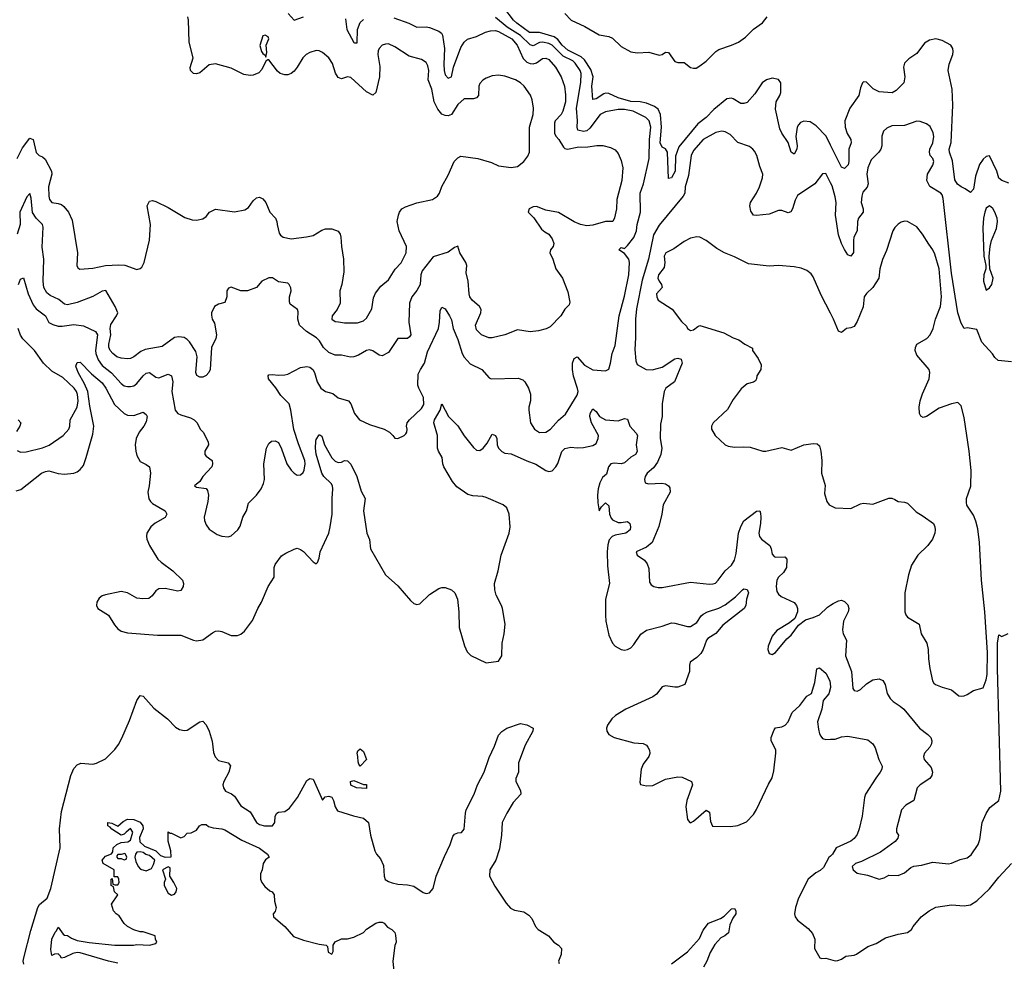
# Model space of a CAD drawing. Header units: inches. Extents: x 1694797 to 1849917, y 907313 to 1017959.
# Tile 559 of 656: x 1804845 to 1811105, y 921488 to 927472. Entities that reach past the tile are written whole.
import ezdxf

# ---------------------------------------------------------------- set-up
doc = ezdxf.new("R2010")
doc.units = ezdxf.units.IN
doc.header["$MEASUREMENT"] = 0
doc.layers.add('B8902', color=7, linetype='Continuous')
doc.layers.add('B8912', color=7, linetype='Continuous')

msp = doc.modelspace()

# ---------------------------------------------------------------- linework, layer by layer
at = {"layer": 'B8902', "color": 5}
for points, elevation in [([(1806552.5, 927512.5), (1806590, 927468.3), (1806650, 927491.1)], 760), ([(1810000, 926674.5), (1809971.5, 926731.5), (1809910, 926798.3), (1809870, 926823.2), (1809830, 926826.6), (1809810, 926819.3), (1809796, 926804), (1809788.3, 926788.3), (1809779.4, 926730), (1809789, 926671), (1809786.5, 926650), (1809770, 926617.6), (1809750, 926629.6), (1809731.2, 926691.2), (1809691.6, 926751.6), (1809678.9, 926778.9), (1809650, 926902.7), (1809655.4, 926950), (1809678.4, 926990), (1809683.9, 927010), (1809683.5, 927070), (1809670, 927091.7), (1809630, 927101.6), (1809592.4, 927090), (1809564.9, 927070), (1809518.2, 927001.8), (1809470, 926945.8), (1809450, 926938.6), (1809430, 926940.2), (1809380.5, 926970), (1809370, 926973.2), (1809341.7, 926970), (1809258.6, 926901.4), (1809210, 926849.9), (1809156.6, 926810), (1809036.1, 926663.9), (1809015.1, 926604.9), (1809012.9, 926510), (1808990, 926468), (1808970, 926463.7), (1808962.7, 926630), (1808950.7, 926650.7), (1808930, 926661.5), (1808917.7, 926690), (1808926.6, 926790), (1808918.4, 926870), (1808904.5, 926904.5), (1808881, 926921), (1808830, 926940.8), (1808790, 926950), (1808730, 926953.1), (1808650, 926976.1), (1808590, 927002.3), (1808570, 927004.7), (1808558.9, 927001.1), (1808510, 926968.4), (1808490, 926965.4), (1808482.7, 927050), (1808491.8, 927110), (1808476.2, 927156.2), (1808436.9, 927216.9), (1808415.6, 927235.6), (1808330, 927278.1), (1808294.7, 927310), (1808266.2, 927346.2), (1808243.2, 927363.2), (1808150, 927389.9), (1808085.7, 927390), (1808005, 927450), (1807984.8, 927470), (1807923.6, 927550)], 720), ([(1808310, 927510.9), (1808352.1, 927470), (1808438, 927430), (1808530, 927376.8), (1808590, 927364.5), (1808614.1, 927354.1), (1808670, 927301.6), (1808730, 927268.8), (1808770, 927262.3), (1808845, 927265), (1808910, 927247.2), (1808930, 927250.4), (1808950, 927264.9), (1808970, 927264), (1809010, 927206.9), (1809030, 927200.7), (1809070, 927199.6), (1809110, 927168.9), (1809130, 927163.2), (1809145.1, 927165.1), (1809170, 927178.4), (1809210.3, 927209.7), (1809270, 927270.1), (1809290, 927283), (1809371.6, 927310), (1809415.4, 927330), (1809458.7, 927361.3), (1809510, 927411.4), (1809567.1, 927452.9), (1809597.6, 927490)], 720), ([(1807223.3, 927483.3), (1807319.7, 927450), (1807370, 927425.3), (1807430, 927427.9), (1807450, 927423.6), (1807510, 927399.2), (1807526.5, 927386.5), (1807533.9, 927373.9), (1807546.5, 927290), (1807540.9, 927190), (1807543.1, 927150), (1807550, 927122.7), (1807570, 927100.4), (1807590, 927109.6), (1807602.5, 927170), (1807650, 927295.8), (1807670, 927328.4), (1807691.2, 927348.8), (1807750, 927366), (1807806.5, 927393.5), (1807838.1, 927401.9), (1807870, 927402.8), (1807890, 927398), (1807973.8, 927350), (1808008.2, 927310), (1808045.5, 927225.5), (1808070, 927201.7), (1808090, 927192.9), (1808110, 927192.1), (1808130, 927197.6), (1808170, 927225.6), (1808190, 927228.7), (1808210, 927218.2), (1808251.7, 927170), (1808288.1, 927110), (1808308.2, 927050), (1808315.2, 926995.2), (1808315.3, 926950), (1808297.8, 926890), (1808286.9, 926870), (1808249.2, 926830), (1808245.4, 926814.6), (1808245.4, 926750), (1808255, 926730), (1808273, 926710), (1808302.2, 926662.2), (1808310, 926654), (1808328.8, 926648.8), (1808390, 926662.2), (1808456.8, 926663.2), (1808513.4, 926673.4), (1808552.9, 926672.9), (1808600.4, 926660.4), (1808630, 926645.1), (1808650, 926622.7), (1808670, 926577.2), (1808679.2, 926530), (1808672.8, 926450), (1808641.7, 926330), (1808639.6, 926270), (1808627.6, 926212.4), (1808615.3, 926190), (1808570, 926190.4), (1808490, 926166), (1808450, 926162), (1808410, 926171.3), (1808370, 926187), (1808270, 926246.2), (1808190, 926262), (1808130, 926284.2), (1808110, 926282), (1808084.5, 926270), (1808078.4, 926250), (1808113.6, 926213.6), (1808161.9, 926141.9), (1808183.1, 926123.1), (1808210, 926109.5), (1808230, 926079.3), (1808242, 926050), (1808237.2, 926030), (1808219, 926010), (1808216, 925990), (1808235.1, 925950), (1808254, 925890), (1808295.6, 925830), (1808330, 925742), (1808342, 925678), (1808339.5, 925660.5), (1808310, 925633.4), (1808286, 925590), (1808218.6, 925521.4), (1808191.6, 925508.4), (1808144.4, 925495.6), (1808090, 925488.3), (1808010, 925501.3), (1807930, 925469), (1807850, 925450.2), (1807826.8, 925450), (1807781.3, 925470), (1807750, 925500.4), (1807742.4, 925530), (1807777.4, 925610), (1807778.9, 925630), (1807768.8, 925650), (1807722.6, 925690), (1807707.9, 925710), (1807702.4, 925730), (1807696.5, 925810), (1807684.1, 925864.1), (1807687.1, 925910), (1807680.7, 925930), (1807643.6, 925990), (1807630, 926032.2), (1807610, 926023.7), (1807570, 925994), (1807474.5, 925965.5), (1807403.1, 925876.9), (1807395.7, 925850), (1807390.8, 925789.2), (1807370, 925750.2), (1807338.7, 925710), (1807323.9, 925670), (1807318.6, 925550), (1807332.8, 925470), (1807323.5, 925456.5), (1807310, 925447.2), (1807250, 925446), (1807190, 925357.6), (1807150, 925336.5), (1807130, 925340.3), (1807090, 925368.8), (1807070, 925374.3), (1807050, 925368.9), (1806999.6, 925340.4), (1806970, 925329.1), (1806947.5, 925327.5), (1806890, 925340.5), (1806850, 925340.2), (1806810, 925358), (1806776.8, 925390), (1806752.2, 925432.2), (1806732.8, 925450), (1806667.7, 925490), (1806624.6, 925530), (1806612.4, 925570), (1806616.5, 925616.5), (1806610.4, 925630), (1806565.3, 925665.3), (1806559.4, 925679.4), (1806560.2, 925710), (1806570.9, 925750), (1806569.1, 925769.1), (1806559.3, 925790), (1806550, 925797.6), (1806490, 925806.4), (1806452.4, 925832.4), (1806430, 925832.1), (1806385.4, 925810), (1806350, 925770.4), (1806294, 925750), (1806250, 925748.4), (1806190, 925771.7), (1806173.3, 925766.7), (1806162.4, 925750), (1806163, 925710), (1806150, 925674.8), (1806110, 925664), (1806084, 925650), (1806064, 925610), (1806064.7, 925595.3), (1806069.3, 925570), (1806082.9, 925542.9), (1806096.1, 925470), (1806092.9, 925447.1), (1806063.5, 925390), (1806055.1, 925250), (1806047.6, 925230), (1806030, 925210.4), (1806010, 925201.3), (1805990, 925199.5), (1805970.4, 925210.4), (1805964.9, 925230), (1805974, 925330), (1805964.5, 925364.5), (1805925, 925425), (1805910, 925440.4), (1805890, 925452), (1805857, 925457), (1805830, 925451.9), (1805750, 925396.3), (1805643.2, 925376.8), (1805615.8, 925364.2), (1805570, 925329.3), (1805550, 925319.8), (1805530, 925316.3), (1805490, 925320.5), (1805463.6, 925330), (1805436.5, 925350), (1805420.8, 925370), (1805412.1, 925392.1), (1805411, 925410), (1805424.2, 925470), (1805420.1, 925510), (1805425.4, 925534.6), (1805461.2, 925590), (1805468.4, 925610), (1805452.9, 925650), (1805391.7, 925751.7), (1805370, 925746), (1805310, 925713), (1805210, 925674.5), (1805150, 925659.5), (1805130, 925665), (1805093.5, 925693.5), (1805039.6, 925719.6), (1805016.9, 925736.9), (1804999.4, 925770), (1804994.2, 925810), (1804998.3, 925950), (1804987.5, 926027.5), (1804994.7, 926154.7), (1804990, 926170.4), (1804950, 926210.3), (1804926.6, 926246.6), (1804917.7, 926337.7), (1804910, 926367.7), (1804890, 926347), (1804845.7, 926250), (1804848.8, 926170), (1804827.9, 926110)], 760), ([(1804830, 926590.2), (1804862.9, 926657.1), (1804910, 926718.4), (1804930.2, 926710), (1804950, 926628.9), (1804967.8, 926610), (1804990, 926599.7), (1805006, 926586), (1805048.1, 926510), (1805048.9, 926490), (1805028.4, 926410), (1805029.4, 926350), (1805034.3, 926330), (1805049.5, 926309.5), (1805090, 926304.5), (1805110, 926297.3), (1805125.5, 926285.5), (1805154.9, 926250), (1805178.5, 926198.5), (1805213.1, 925990), (1805208.4, 925910), (1805215.2, 925895.2), (1805226.7, 925886.7), (1805310, 925892.2), (1805390.7, 925909.3), (1805474.3, 925914.3), (1805512.7, 925912.7), (1805590, 925885.5), (1805610, 925890.7), (1805620.7, 925899.3), (1805637, 925930), (1805669.6, 926070.4), (1805676.4, 926170), (1805654.7, 926290), (1805670, 926319.1), (1805690, 926323.8), (1805710, 926316.4), (1805790, 926278.4), (1805895.9, 926215.9), (1805941.1, 926201.1), (1805970, 926199.1), (1806010, 926207.3), (1806030, 926220.7), (1806052.3, 926250), (1806090, 926267.2), (1806210, 926252.2), (1806275.5, 926264.5), (1806300.4, 926279.6), (1806330, 926320.7), (1806350, 926339.1), (1806370, 926344), (1806390, 926334.8), (1806410.4, 926310.4), (1806434.9, 926250), (1806470.6, 926210), (1806480.5, 926190), (1806481.3, 926170), (1806495.6, 926115.6), (1806503.4, 926103.4), (1806521, 926090), (1806570, 926078.9), (1806668.4, 926091.6), (1806710, 926101.1), (1806765, 926135), (1806790, 926142.4), (1806830, 926143.6), (1806870, 926127.7), (1806882.4, 926110), (1806886.7, 926090), (1806890.3, 926030), (1806903.1, 925950), (1806905.7, 925870), (1806892.4, 925790), (1806880.3, 925750), (1806882.6, 925670), (1806864.2, 925630), (1806832.2, 925590), (1806828.9, 925570), (1806850, 925554.9), (1806871.2, 925551.2), (1806910, 925546.2), (1806993.4, 925546.6), (1807030, 925558.6), (1807050, 925575.3), (1807084.3, 925635.7), (1807095.3, 925704.7), (1807106.2, 925733.8), (1807140.6, 925779.4), (1807190, 925819.1), (1807233.2, 925886.8), (1807270, 925928), (1807301.5, 925990), (1807304, 926030), (1807257.4, 926130), (1807245.6, 926190), (1807252.4, 926230), (1807260.4, 926250), (1807275.6, 926270), (1807297.3, 926282.7), (1807370, 926308), (1807469.7, 926330.3), (1807501.2, 926350), (1807515.1, 926370), (1807530, 926411.3), (1807570, 926484.7), (1807606.6, 926570), (1807630, 926594), (1807650, 926604.9), (1807758, 926590), (1807845.1, 926565.1), (1807890, 926543.1), (1807970, 926533.4), (1808010, 926540.3), (1808049.6, 926570), (1808075.1, 926604.9), (1808086.3, 926630), (1808085.3, 926790), (1808110.7, 926869.3), (1808110.9, 926910), (1808103.6, 926963.6), (1808093.5, 926993.5), (1808053.3, 927050), (1808030, 927071.1), (1807998, 927090), (1807930, 927114), (1807890, 927120.5), (1807850, 927115.6), (1807810, 927099.6), (1807790, 927087.6), (1807770, 927066.6), (1807764.5, 927050), (1807761.1, 926990), (1807750, 926975.6), (1807730, 926968.3), (1807670, 926969.7), (1807630, 926932.4), (1807590.3, 926870), (1807570, 926861.7), (1807550, 926862.4), (1807530, 926871.8), (1807504.3, 926904.3), (1807481, 926950), (1807465.6, 927030), (1807442.5, 927090), (1807446.6, 927150), (1807439.8, 927179.8), (1807430, 927199.6), (1807399.8, 927219.8), (1807320.7, 927240.7), (1807230, 927300.4), (1807190, 927318), (1807170, 927317.6), (1807150.3, 927309.7), (1807130.6, 927290), (1807124.8, 927275.2), (1807122.8, 927250), (1807134.8, 927174.8), (1807133.3, 927110), (1807110, 927009.4), (1807090, 926992.6), (1807050, 927013.1), (1806950, 927104.7), (1806930, 927109.7), (1806890, 927096.3), (1806870, 927104.2), (1806852.7, 927132.7), (1806833.7, 927193.7), (1806810, 927229.5), (1806770, 927262.9), (1806750, 927273.3), (1806730, 927276.9), (1806690, 927263.6), (1806666, 927250), (1806645.7, 927230), (1806610.2, 927169.8), (1806590, 927146), (1806570, 927129.4), (1806550, 927120.9), (1806530, 927120.9), (1806501.2, 927130), (1806484.9, 927144.9), (1806430, 927218), (1806422, 927218), (1806410, 927208), (1806383.8, 927156.2), (1806365.5, 927134.5), (1806330, 927119.5), (1806310, 927117), (1806270, 927122.9), (1806190, 927164.5), (1806090, 927191.1), (1806050, 927185.7), (1805990, 927134.8), (1805970, 927127.6), (1805950, 927129.7), (1805931.5, 927150), (1805928.1, 927168.1), (1805947.6, 927230), (1805922.4, 927330), (1805918.7, 927470), (1805914.3, 927490)], 780), ([(1804837.7, 925790), (1804850, 925823.8), (1804870, 925832.4), (1804899.8, 925730), (1804930, 925660.3), (1804950, 925635.5), (1805008.8, 925590), (1805030, 925547.6), (1805054.9, 925534.9), (1805090, 925524.8), (1805115.8, 925524.2), (1805190, 925535.5), (1805250, 925525.8), (1805326.3, 925490), (1805338.7, 925470), (1805327.2, 925370), (1805328.7, 925350), (1805343.3, 925310), (1805370, 925274.8), (1805428.6, 925228.6), (1805490, 925159.3), (1805510, 925146.2), (1805530, 925141.3), (1805550, 925140.7), (1805570, 925146.2), (1805590, 925160.3), (1805630, 925209.2), (1805650, 925225), (1805670, 925229.1), (1805710, 925200.7), (1805730, 925195.9), (1805790, 925219.6), (1805809.3, 925209.3), (1805818.3, 925170), (1805812.4, 925110), (1805832.8, 924990), (1805850, 924970.3), (1805870, 924960.3), (1805930, 924942.4), (1805954, 924930), (1805973.4, 924910), (1805993.4, 924870), (1806011.4, 924851.4), (1806042.6, 924790), (1806044.9, 924770), (1806021.6, 924730), (1806022.4, 924710), (1806030, 924699.1), (1806068.5, 924670), (1806071.6, 924650), (1806066.3, 924630), (1806010.4, 924570), (1805990, 924538), (1805956, 924510), (1805970, 924502), (1806030, 924492.4), (1806039.5, 924479.5), (1806045, 924450), (1806041.8, 924410), (1806017.8, 924310), (1806019.6, 924290), (1806030, 924262), (1806050, 924234.9), (1806100, 924200), (1806129.2, 924189.2), (1806170, 924186.5), (1806190, 924192.9), (1806231.6, 924230), (1806247, 924253), (1806263.6, 924310), (1806287, 924350), (1806300.1, 924399.9), (1806350, 924450.3), (1806379.8, 924490), (1806395.3, 924524.7), (1806400.8, 924550), (1806397.6, 924650), (1806415.1, 924750), (1806430, 924778), (1806446, 924794), (1806470, 924796), (1806490, 924786), (1806510, 924744.7), (1806543.6, 924650), (1806570, 924610.4), (1806590, 924590.4), (1806610, 924578), (1806630, 924580.5), (1806646.3, 924593.7), (1806654.3, 924610), (1806660.9, 924650), (1806657.8, 924670), (1806616.6, 924776.6), (1806588, 924868), (1806569.7, 924990), (1806559.1, 925030), (1806505, 925085), (1806473.2, 925133.2), (1806427.2, 925190), (1806424.2, 925210), (1806430, 925214.9), (1806450, 925218.2), (1806490, 925213.2), (1806530, 925214.4), (1806550, 925220.1), (1806630, 925262), (1806670, 925268.6), (1806690, 925263.5), (1806708.5, 925250), (1806719.5, 925230), (1806736.5, 925170), (1806760.3, 925130), (1806790, 925110.3), (1806836.3, 925096.3), (1806869, 925069), (1806935.5, 925050), (1806951.2, 925031.2), (1806972.9, 924970), (1807006, 924930), (1807070, 924899), (1807162.8, 924870), (1807196, 924850), (1807218, 924830), (1807230, 924812), (1807250, 924811), (1807289, 924830), (1807299.1, 924840.9), (1807306, 924850), (1807309.4, 924870), (1807305.1, 924890), (1807309.6, 924910), (1807322.4, 924930), (1807399, 925001), (1807413.5, 925026.5), (1807412.1, 925072.1), (1807382.2, 925130), (1807377.3, 925150), (1807379.4, 925220.6), (1807392.6, 925250), (1807419.3, 925290), (1807437.5, 925362.5), (1807506.8, 925510), (1807514.5, 925550), (1807518.6, 925621.4), (1807530, 925644.7), (1807550, 925634), (1807578.3, 925590), (1807590, 925564), (1807601.2, 925510), (1807630, 925440.4), (1807658.2, 925350), (1807670, 925327.8), (1807710, 925284.2), (1807782.8, 925250), (1807830, 925196), (1807842, 925190), (1808013.8, 925193.8), (1808043.8, 925183.8), (1808056, 925170), (1808080.7, 925130), (1808091.8, 925091.8), (1808092.8, 925050), (1808083.1, 925010), (1808083.1, 924990), (1808092, 924910), (1808117.1, 924870), (1808149.1, 924849.1), (1808190, 924851.7), (1808219.7, 924870), (1808270, 924926.5), (1808314.4, 924965.6), (1808390, 925085.5), (1808394.8, 925110), (1808391.6, 925128.4), (1808366.7, 925206.7), (1808359.1, 925250), (1808360.7, 925290), (1808370, 925319.3), (1808390, 925330.6), (1808436.7, 925276.7), (1808490, 925247.6), (1808570, 925240.3), (1808590, 925250.4), (1808601.8, 925290), (1808611.6, 925350), (1808630, 925401.3), (1808656.1, 925590), (1808690, 925715.3), (1808717.8, 925850), (1808721.5, 925930), (1808718.4, 925950), (1808690, 925986), (1808655.3, 926010), (1808670, 926024.7), (1808690, 926018.8), (1808710, 926037.3), (1808750, 926087.6), (1808767.2, 926130), (1808770.8, 926170), (1808792.1, 926250), (1808789.6, 926370), (1808810.7, 926430), (1808847.9, 926590), (1808850.3, 926710), (1808857.1, 926790), (1808846.4, 926830), (1808825.7, 926850), (1808746.3, 926890), (1808690, 926902.5), (1808650, 926901.1), (1808570, 926887.4), (1808535.9, 926870), (1808470, 926782.2), (1808450, 926765.4), (1808430, 926762.4), (1808394.5, 926770), (1808388.8, 926788.8), (1808392.5, 926830), (1808384.3, 926910), (1808412.5, 927072.5), (1808414.3, 927130), (1808408.5, 927150), (1808377, 927197), (1808361, 927210), (1808299.8, 927239.8), (1808230, 927311.2), (1808210, 927321.8), (1808170, 927330.2), (1808150, 927326.5), (1808110, 927306.7), (1808090, 927312.5), (1808030, 927372.5), (1807945.2, 927425.2), (1807870, 927485.2)], 740), ([(1806917, 927477), (1806924.6, 927410), (1806970, 927326.6), (1806974.2, 927325.8), (1806990, 927326), (1806992.8, 927410), (1807010, 927454.1), (1807030, 927473.2)], 760), ([(1810000, 926436.4), (1809970, 926495.1), (1809950, 926493.2), (1809900.3, 926430), (1809790, 926354), (1809774.9, 926325.1), (1809759.5, 926270), (1809748.4, 926251.6), (1809730, 926244.5), (1809690, 926258.9), (1809670, 926259.1), (1809610, 926235.6), (1809530, 926226.9), (1809510, 926229.6), (1809494.5, 926254.5), (1809487.8, 926290), (1809490.8, 926310), (1809530.4, 926369.6), (1809548.8, 926410), (1809567.6, 926467.6), (1809569.6, 926489.6), (1809550, 926539), (1809532.6, 926610), (1809517, 926637), (1809507.3, 926650), (1809485.5, 926665.5), (1809410, 926692.4), (1809362.4, 926742.4), (1809330, 926760.5), (1809310, 926763.5), (1809270, 926755.3), (1809191.5, 926710), (1809130, 926640.8), (1809115, 926610), (1809097.5, 926482.5), (1809075.3, 926410), (1809073.5, 926370), (1809064.1, 926350), (1808910, 926166.2), (1808875.5, 926104.5), (1808844, 925950), (1808803.6, 925816.4), (1808765.8, 925634.2), (1808759.6, 925570), (1808760.7, 925450), (1808756.2, 925376.2), (1808763.4, 925303.4), (1808770, 925282), (1808827.3, 925250), (1808867.1, 925247.1), (1808930, 925263.4), (1809010, 925318), (1809030, 925321.7), (1809050, 925314.9), (1809057.3, 925290), (1809008.8, 925171.2), (1808953.1, 925130), (1808941.5, 925110), (1808929.2, 925030.8), (1808929, 924950), (1808918.6, 924901.4), (1808916.8, 924810), (1808928.1, 924750), (1808921.7, 924710), (1808899.3, 924660.7), (1808874.7, 924625.3), (1808834.6, 924590), (1808822, 924570), (1808817, 924550), (1808822, 924530), (1808842.8, 924522.8), (1808927.1, 924527.1), (1808950, 924523.6), (1808970, 924510.4), (1808977.6, 924497.6), (1808980.3, 924470), (1808935.8, 924390), (1808928.4, 924330), (1808909.1, 924250.9), (1808866, 924150), (1808830, 924121), (1808764.9, 924090), (1808770.5, 924070), (1808816.5, 924036.5), (1808834.7, 924014.7), (1808844.9, 923984.9), (1808850, 923898), (1808860.6, 923880.6), (1808876, 923870), (1808903.8, 923863.8), (1808930, 923864.4), (1809110, 923898), (1809230, 923884.6), (1809253.5, 923886.5), (1809268, 923892), (1809286.6, 923910), (1809330.7, 923969.3), (1809370, 924005.7), (1809390, 924037.1), (1809401.1, 924078.9), (1809414.4, 924210), (1809430, 924252), (1809450, 924287.2), (1809530, 924348.4), (1809550, 924350.5), (1809555.8, 924335.8), (1809557.3, 924310), (1809555.9, 924270), (1809544.3, 924210), (1809548.3, 924188.3), (1809561.3, 924170), (1809613.8, 924130), (1809623.2, 924110), (1809630, 924074.8), (1809641.8, 924061.8), (1809650, 924057), (1809710, 924058.4), (1809723.1, 924043.1), (1809719.3, 923990), (1809700.6, 923959.4), (1809669.2, 923930), (1809659.1, 923910), (1809654.9, 923870), (1809658.9, 923838.9), (1809670, 923820.5), (1809686.8, 923806.8), (1809769.1, 923769.1), (1809783.7, 923750), (1809790.4, 923729.6), (1809790.4, 923709.6), (1809773.8, 923666.2), (1809739.9, 923640.1), (1809658.8, 923590), (1809630, 923555.3), (1809604, 923490), (1809600.7, 923470), (1809610, 923444.7), (1809630, 923437.3), (1809650, 923450.6), (1809723.3, 923536.7), (1809750, 923561), (1809795.8, 923624.2), (1809841.5, 923658.5), (1809890, 923672.2), (1809929.4, 923690), (1809982, 923738), (1810000, 923750.9)], 740), ([(1810000, 925606.6), (1809941.8, 925721.8), (1809890, 925839), (1809876.6, 925856.6), (1809850, 925878), (1809813, 925893), (1809770, 925901.6), (1809670, 925909.6), (1809610, 925906), (1809479.7, 925919.7), (1809390, 925964.5), (1809325.2, 925990), (1809277.7, 926017.7), (1809209.6, 926069.6), (1809170, 926089.3), (1809150, 926092.7), (1809110, 926083.7), (1809070, 926062.9), (1809004.4, 926015.6), (1808954, 925990), (1808942.6, 925970), (1808947.1, 925930), (1808942.2, 925897.8), (1808907.2, 925850), (1808903.1, 925830), (1808910.4, 925810), (1808924.9, 925790), (1808930.7, 925770), (1808893.4, 925730), (1808894.9, 925710), (1808904.9, 925690), (1808992.8, 925632.8), (1809053.3, 925553.3), (1809084.4, 925524.4), (1809090.7, 925510), (1809110, 925497.1), (1809130, 925501.6), (1809156.6, 925523.4), (1809170, 925528), (1809190, 925523.1), (1809322.9, 925482.9), (1809381, 925450), (1809416.9, 925436.9), (1809456, 925410), (1809504.7, 925384.7), (1809504.9, 925370), (1809539.4, 925319.4), (1809558.7, 925278.7), (1809557.6, 925250), (1809532.7, 925210), (1809530.4, 925189.6), (1809522.4, 925177.6), (1809510.4, 925169.6), (1809470, 925158), (1809432.8, 925127.2), (1809382.3, 925057.7), (1809345.1, 924994.9), (1809254.8, 924910), (1809242.8, 924890), (1809242.8, 924870), (1809266, 924830), (1809330, 924771), (1809350, 924762.8), (1809390, 924754.8), (1809450, 924758.8), (1809490, 924754.8), (1809570.7, 924730.7), (1809590, 924730.7), (1809690, 924754), (1809750, 924737.3), (1809830, 924770.6), (1809890, 924778.4), (1809915.8, 924775.8), (1809930, 924764.7), (1809938.7, 924730), (1809944.9, 924670), (1809943.1, 924590), (1809967.1, 924512.9), (1809962, 924462), (1809976, 924410), (1809991.3, 924390), (1810000, 924385.7)], 760), ([(1804830, 924735.3), (1804850, 924724.2), (1804886.5, 924726.5), (1804990, 924752.3), (1805031.4, 924768.6), (1805122.2, 924830), (1805156.8, 924870), (1805164.1, 924890), (1805166.5, 924930), (1805210.9, 925010), (1805216.6, 925050), (1805213.6, 925090), (1805205.8, 925110), (1805190.9, 925130), (1805118.6, 925198.6), (1805050, 925239.5), (1804995.6, 925290), (1804939, 925370), (1804864.4, 925444.4), (1804850, 925467.6), (1804835, 925510)], 740), ([(1804822.9, 924477.1), (1804853.1, 924486.9), (1804983.6, 924590), (1805010, 924602), (1805030, 924604.4), (1805090, 924588.8), (1805130, 924583.7), (1805190, 924590.3), (1805210, 924598), (1805230, 924613.1), (1805250, 924639.5), (1805268.5, 924690), (1805310, 924838.4), (1805315.7, 924890), (1805290, 925016.2), (1805278.8, 925110), (1805258.1, 925158.1), (1805216.5, 925230), (1805201.2, 925270), (1805210, 925294.3), (1805230, 925296), (1805301, 925221), (1805370, 925165.4), (1805393.5, 925130), (1805447.6, 925027.6), (1805509.1, 924970), (1805530, 924958.8), (1805570, 924956), (1805630, 924978.7), (1805650, 924964), (1805656, 924950), (1805650, 924917.2), (1805635.3, 924890), (1805604.4, 924850), (1805584.7, 924810), (1805579, 924770), (1805582.6, 924730), (1805590, 924702.8), (1805610, 924664.9), (1805650, 924645.5), (1805670.4, 924630), (1805677, 924590), (1805668.9, 924510), (1805659.8, 924470), (1805666.6, 924426.6), (1805676.2, 924410), (1805690, 924398), (1805770.2, 924350), (1805780.8, 924330), (1805770.8, 924309.2), (1805706.9, 924273.1), (1805678, 924250), (1805653.7, 924210), (1805650.3, 924190), (1805653.7, 924170), (1805670.3, 924130), (1805724.1, 924044.1), (1805744.4, 924024.4), (1805819.5, 923970), (1805880.5, 923910), (1805886.4, 923890), (1805884.4, 923870), (1805870, 923845.6), (1805850, 923839.7), (1805770, 923856.8), (1805730, 923856.3), (1805710, 923842), (1805688, 923810), (1805665.7, 923794.3), (1805628.1, 923791.9), (1805590, 923797), (1805530, 923829.1), (1805490, 923837.8), (1805390, 923817.8), (1805370, 923811.6), (1805350, 923795.1), (1805335.6, 923770), (1805333.4, 923750), (1805341.3, 923730), (1805408.7, 923688.7), (1805447.3, 923627.3), (1805470, 923600.9), (1805490, 923586.9), (1805530, 923575.5), (1805720.9, 923560.9), (1805870, 923560.4), (1805950, 923528.4), (1805970, 923524.7), (1806010, 923531.3), (1806070, 923575.9), (1806090, 923586.2), (1806110, 923589.4), (1806130, 923584.8), (1806190, 923558), (1806230, 923558.3), (1806251.8, 923568.2), (1806274.3, 923585.7), (1806325.6, 923654.4), (1806358.9, 923730), (1806383, 923770), (1806425.1, 923870), (1806463.1, 923930), (1806462.4, 923990), (1806468.8, 924010), (1806510, 924065.5), (1806537.1, 924082.9), (1806590, 924108), (1806610, 924113), (1806630, 924106), (1806650, 924092.2), (1806710, 924026.8), (1806730, 924014.8), (1806737.6, 924022.4), (1806749.6, 924050.4), (1806754.7, 924090), (1806809.9, 924210), (1806819.4, 924250), (1806832.7, 924330), (1806831.3, 924430), (1806836.3, 924490), (1806833, 924510), (1806824.3, 924524.3), (1806778.1, 924570), (1806765.5, 924590), (1806730, 924711.8), (1806724.7, 924750), (1806727.1, 924792.9), (1806730, 924803.8), (1806750, 924833.4), (1806753.4, 924833.4), (1806765.5, 924825.5), (1806783.9, 924770), (1806830, 924688.4), (1806850, 924666.7), (1806870, 924658), (1806890, 924660.7), (1806910, 924670.6), (1806930, 924668), (1806950, 924647.7), (1806989.4, 924569.4), (1807016.1, 924476.1), (1807042.4, 924430), (1807031.5, 924350), (1807052.3, 924210), (1807069.2, 924169.2), (1807074.7, 924110), (1807170, 923945.3), (1807250, 923873.4), (1807330, 923780.5), (1807350, 923763), (1807370, 923755.5), (1807390, 923759.1), (1807450, 923819.5), (1807510, 923857.6), (1807530, 923864.4), (1807550, 923863.7), (1807590.7, 923850), (1807610.6, 923830), (1807628, 923790), (1807638, 923710), (1807638.5, 923610), (1807673, 923493), (1807690, 923455.5), (1807712.7, 923432.7), (1807810, 923385.5), (1807890, 923396.3), (1807909.7, 923430.3), (1807913, 923510), (1807926.2, 923570), (1807930.6, 923630), (1807914.6, 923730), (1807908.5, 923750), (1807874.5, 923814.5), (1807865.7, 923850), (1807863.9, 923890), (1807887.4, 923970), (1807905.2, 924070), (1807956.6, 924210), (1807962.9, 924250), (1807958.1, 924330), (1807942, 924370), (1807918, 924390), (1807810, 924436.1), (1807790, 924441.6), (1807725.9, 924445.9), (1807694.5, 924454.5), (1807624.1, 924504.1), (1807596.6, 924536.6), (1807542.1, 924630), (1807535.2, 924650), (1807532, 924690), (1807507.2, 924730), (1807502.4, 924750), (1807500.4, 924830), (1807478, 924910), (1807483.4, 924930), (1807518.7, 924990), (1807530, 925031), (1807572.4, 924950), (1807631.7, 924891.7), (1807670, 924827.6), (1807730, 924753), (1807750, 924736.3), (1807770, 924735.5), (1807792, 924750), (1807818, 924782), (1807850, 924837.3), (1807870.4, 924830), (1807877.6, 924810), (1807881.3, 924770), (1807890.3, 924750), (1807910, 924727.2), (1807930, 924716.9), (1807970, 924712.3), (1808068.6, 924668.6), (1808127.6, 924647.6), (1808190, 924606.9), (1808210, 924601.5), (1808230, 924606), (1808254, 924630), (1808267.2, 924652.8), (1808292.2, 924727.8), (1808310, 924746.5), (1808350, 924755.5), (1808390, 924751.7), (1808430, 924754.3), (1808490, 924767.1), (1808510, 924778.3), (1808523.4, 924810), (1808525.4, 924830), (1808480.5, 924910), (1808469.3, 924950), (1808471.1, 924970), (1808490, 924999.3), (1808510, 924981.6), (1808532.4, 924950), (1808570, 924930.1), (1808650, 924922.6), (1808690, 924936.9), (1808710, 924933), (1808724.6, 924890), (1808764.5, 924844.5), (1808772.1, 924830), (1808764.7, 924770), (1808771.3, 924728.7), (1808761.2, 924710), (1808730, 924691.6), (1808690, 924656.1), (1808670, 924650.4), (1808625.4, 924654.6), (1808604.4, 924650), (1808588.2, 924630), (1808575.6, 924584.4), (1808550, 924563.6), (1808532.9, 924530), (1808523.2, 924490), (1808519.6, 924450), (1808521.1, 924401.1), (1808530, 924352), (1808543.2, 924376.8), (1808570, 924402.8), (1808590, 924382), (1808595.8, 924330), (1808604.7, 924304.7), (1808614, 924294), (1808650, 924277.5), (1808670, 924275.9), (1808710, 924283.7), (1808724.9, 924270), (1808729.1, 924250), (1808725.5, 924230), (1808699.5, 924210), (1808630, 924196.1), (1808612.1, 924187.9), (1808593.7, 924166.3), (1808584.2, 924135.8), (1808579.9, 924090), (1808581.6, 924001.6), (1808595.3, 923890), (1808570.6, 923790), (1808568.5, 923688.5), (1808570.8, 923650), (1808590, 923561), (1808614.4, 923510), (1808631.5, 923491.5), (1808669.2, 923469.2), (1808690, 923466), (1808710, 923468.9), (1808730, 923480.3), (1808750, 923502.6), (1808793.6, 923566.4), (1808830, 923593.5), (1808930, 923618.2), (1808990, 923639.2), (1809010, 923637.8), (1809090, 923615), (1809110, 923616), (1809150, 923642), (1809177.1, 923682.9), (1809190, 923695.1), (1809218.9, 923710), (1809290, 923733.3), (1809330, 923754.1), (1809395.4, 923804.6), (1809439.7, 923850), (1809450, 923854.4), (1809470, 923851.7), (1809479.4, 923830), (1809465.3, 923790), (1809461.3, 923750), (1809451.1, 923730), (1809315.2, 923624.8), (1809270, 923571.2), (1809220.5, 923539.5), (1809212.3, 923530), (1809190.2, 923469.8), (1809175.5, 923444.5), (1809150, 923418.3), (1809107.4, 923390), (1809103.1, 923370), (1809104.5, 923330), (1809073, 923247), (1809030, 923230.8), (1809010, 923229.8), (1808950, 923239.5), (1808930, 923231.7), (1808893.4, 923186.6), (1808870.8, 923169.2), (1808698.9, 923090), (1808632.4, 923050), (1808609.2, 923030), (1808582.8, 922990), (1808576.5, 922970), (1808578, 922950), (1808590.5, 922930), (1808624, 922910), (1808750, 922876.6), (1808810, 922871.8), (1808830, 922860.9), (1808839.1, 922850), (1808849.1, 922830), (1808851.2, 922808.8), (1808846, 922790), (1808810, 922740.9), (1808795.8, 922710), (1808786.8, 922626.8), (1808791.3, 922611.3), (1808830, 922602.8), (1808870, 922605.5), (1808950, 922645.3), (1809030, 922660.9), (1809057.6, 922657.6), (1809117.3, 922630), (1809123.7, 922610), (1809086, 922510), (1809080.3, 922470), (1809090.5, 922390.5), (1809104.7, 922370), (1809110, 922368.2), (1809130, 922378.4), (1809210, 922448.2), (1809230, 922436), (1809237.2, 922377.2), (1809250, 922347.7), (1809365.1, 922345.1), (1809410, 922350.3), (1809465.3, 922374.7), (1809510, 922420.3), (1809530, 922452.4), (1809605.1, 922614.9), (1809630, 922654.4), (1809640.3, 922699.7), (1809653.1, 922810), (1809651.9, 922830), (1809644.5, 922850), (1809622.7, 922890), (1809622.5, 922910), (1809641.3, 922958.7), (1809650, 922971.8), (1809690, 922977.3), (1809711.9, 922988.1), (1809730, 923010.3), (1809757.3, 923070), (1809805.6, 923114.4), (1809850, 923172.9), (1809879.3, 923190), (1809900.6, 923259.4), (1809912.3, 923347.7), (1809930, 923352.4), (1809970, 923318.7), (1809996.5, 923270), (1810000, 923232.7)], 720), ([(1804834.9, 924930), (1804852.2, 924910), (1804846, 924890), (1804825.4, 924854.6)], 740), ([(1810000, 923228.9), (1809990, 923187.3), (1809954.4, 923145.6), (1809945.7, 923090), (1809918.1, 923010), (1809923.2, 922963.2), (1809930, 922933.4), (1809938.3, 922918.3), (1809950, 922904.6), (1809970, 922898.3), (1810000, 922899.3)], 720), ([(1804871.7, 921470), (1804867.2, 921490), (1804870.5, 921510), (1804914.9, 921685.1), (1804959.5, 921830), (1804971.5, 921850), (1805019, 921890), (1805042.5, 921950), (1805101.7, 922210), (1805098.3, 922330), (1805110, 922441), (1805170, 922668.8), (1805190, 922712.6), (1805210, 922737.7), (1805232.9, 922747.1), (1805310, 922741.5), (1805333.2, 922746.8), (1805390, 922775.3), (1805450, 922834.5), (1805473.9, 922866.1), (1805494.3, 922905.7), (1805542.4, 923017.6), (1805590, 923146.4), (1805610, 923177), (1805630, 923174), (1805697.1, 923097.1), (1805783.8, 923030), (1805836.1, 922976.1), (1805861.1, 922961.1), (1805890, 922954.7), (1805910, 922958), (1805990, 923010.6), (1806010, 923014.8), (1806030, 922990.6), (1806050, 922950.6), (1806067.7, 922887.7), (1806076.3, 922816.3), (1806087.3, 922787.3), (1806110, 922764.4), (1806171, 922750), (1806185.5, 922730), (1806174.6, 922690), (1806142.3, 922630), (1806137.4, 922610), (1806140.3, 922590), (1806154, 922570), (1806192.2, 922552.2), (1806210, 922538.4), (1806250, 922475.5), (1806310, 922437.3), (1806350.5, 922370), (1806370, 922358), (1806402, 922350), (1806453.2, 922350), (1806467, 922370), (1806469.6, 922410), (1806479.3, 922430), (1806490, 922436.4), (1806530, 922441.3), (1806559.5, 922460.5), (1806611, 922529), (1806670, 922636.3), (1806690, 922650.7), (1806710, 922646.8), (1806770, 922512), (1806787.2, 922532.8), (1806810, 922537.1), (1806830, 922530.4), (1806840.5, 922510), (1806850.4, 922470), (1806865.4, 922445.4), (1806967.3, 922412.7), (1807030, 922398.2), (1807062.4, 922370), (1807074.5, 922290), (1807103.5, 922190), (1807113.8, 922170), (1807139.2, 922139.2), (1807158, 922098), (1807162.3, 922030), (1807168.6, 922008.6), (1807190, 921994.6), (1807213.6, 921986.4), (1807250, 921978.2), (1807310, 921974.8), (1807350, 921964.8), (1807410, 921924.6), (1807430, 921918.4), (1807450, 921923.2), (1807474.7, 921950), (1807493.5, 922030), (1807545, 922155), (1807581.5, 922230), (1807598.9, 922281.1), (1807610, 922295.5), (1807630, 922304.2), (1807653.8, 922306.2), (1807670, 922327.3), (1807679.1, 922430), (1807684.5, 922450), (1807734, 922550), (1807756.2, 922610), (1807797.8, 922690), (1807830, 922783.7), (1807864.1, 922855.9), (1807890, 922925), (1807910, 922948.4), (1807942.7, 922970), (1808030, 922999), (1808070.3, 922990.3), (1808110, 922970.8), (1808108.2, 922950), (1808058.5, 922861.5), (1808017, 922750), (1808015.9, 922690), (1807998.8, 922650), (1807998.8, 922630), (1808030, 922574.2), (1808031.2, 922550), (1807983.3, 922496.7), (1807942, 922430), (1807913.6, 922370), (1807908.3, 922290), (1807896.1, 922203.9), (1807872, 922130), (1807834.6, 922070), (1807832.6, 922030), (1807866.2, 921966.2), (1807938.4, 921858.4), (1807966.4, 921826.4), (1807990, 921813.2), (1808050, 921802.4), (1808081.7, 921781.7), (1808100.9, 921760.9), (1808123.8, 921710), (1808141.6, 921690), (1808207.3, 921650), (1808242, 921610), (1808271.6, 921591.6), (1808290.3, 921570.3), (1808288.7, 921531.3), (1808270.7, 921490), (1808274, 921474)], 680), ([(1805470, 921476.9), (1805408.7, 921490), (1805230, 921541.6), (1805210, 921543.6), (1805182, 921538), (1805130, 921513.2), (1805110, 921508.7), (1805103.1, 921523.1), (1805090, 921535.3), (1805066, 921534), (1805050, 921526), (1805043, 921563), (1805049.8, 921630), (1805070, 921674), (1805078.7, 921681.3), (1805090, 921704.7), (1805121.1, 921661.1), (1805130, 921654.8), (1805150, 921653), (1805174.7, 921634.7), (1805210, 921619.5), (1805286.9, 921606.9), (1805450, 921590.6), (1805569.1, 921590.9), (1805590, 921596), (1805670, 921591.3), (1805710, 921602), (1805718, 921610), (1805708.4, 921628.4), (1805706, 921650), (1805630, 921675.3), (1805610, 921675.3), (1805570, 921688.7), (1805529.4, 921709.4), (1805510, 921728.7), (1805476.5, 921776.5), (1805458, 921790), (1805442, 921810), (1805428.9, 921851.1), (1805468, 921910), (1805448, 921930), (1805442, 921962), (1805426, 921970), (1805426, 922010), (1805434, 922014), (1805438, 921978), (1805450, 921974), (1805470, 921974), (1805478, 921990), (1805475.3, 922010), (1805470, 922026), (1805446, 922026), (1805446, 922070), (1805375.3, 922110), (1805370, 922132), (1805390, 922156), (1805428.7, 922171.3), (1805436.4, 922183.6), (1805439, 922210), (1805462, 922230), (1805490, 922242.8), (1805532.7, 922247.3), (1805550, 922258), (1805563.7, 922310), (1805550, 922332.3), (1805521, 922310), (1805510, 922295.3), (1805490, 922289), (1805430, 922327.3), (1805420.9, 922340.9), (1805406, 922350), (1805406, 922370), (1805430, 922366), (1805470, 922346.8), (1805503.8, 922376.2), (1805530, 922392), (1805570.3, 922390.3), (1805612, 922372), (1805627.7, 922350), (1805630.8, 922330), (1805605.8, 922274.2), (1805608.5, 922248.5), (1805639.3, 922219.3), (1805710.4, 922190.4), (1805740.5, 922160.5), (1805770, 922150.8), (1805807.3, 922152.7), (1805806, 922190), (1805788.9, 922251.1), (1805788, 922312), (1805802, 922302), (1805810, 922302), (1805870, 922274), (1805890, 922282), (1805910, 922302), (1805934.6, 922305.4), (1805970, 922322), (1805988, 922350), (1806003.1, 922356.9), (1806030, 922358), (1806046, 922346), (1806076, 922336), (1806129.5, 922330.5), (1806150, 922323), (1806257.4, 922257.4), (1806370, 922207.3), (1806421, 922170), (1806430.5, 922150), (1806407.9, 922132.1), (1806394, 922110), (1806386.8, 922070), (1806375.5, 922044.5), (1806375.5, 922010), (1806384, 921990), (1806404.1, 921964.1), (1806435.9, 921935.9), (1806450.8, 921930), (1806462.8, 921910), (1806464.9, 921870), (1806475.8, 921830), (1806470, 921804), (1806456, 921790), (1806458.8, 921770), (1806530, 921710.3), (1806586.5, 921646.5), (1806650, 921622.8), (1806750, 921596.4), (1806794, 921590), (1806802, 921582), (1806806.8, 921546.8), (1806830, 921534), (1806838, 921550), (1806838, 921590), (1806850, 921612), (1806890, 921632), (1806930, 921632), (1806970, 921642), (1807030, 921672), (1807050, 921692), (1807109.3, 921730.7), (1807130, 921738), (1807150, 921736), (1807162, 921730), (1807184.5, 921704.5), (1807212, 921690), (1807230, 921672), (1807235.3, 921655.3), (1807238, 921610), (1807231.1, 921588.9), (1807218, 921490), (1807223.6, 921423.6)], 660), ([(1810000, 922157.5), (1809990, 922147.4), (1809956.5, 922083.5), (1809934.8, 922065.2), (1809906.7, 922050), (1809858.6, 922010), (1809796.9, 921890), (1809776.9, 921830), (1809770.3, 921790), (1809774.9, 921770), (1809790.6, 921750), (1809857.3, 921697.3), (1809885.3, 921665.3), (1809900.5, 921630), (1809898, 921570), (1809931.3, 921511.3), (1809946, 921506), (1809970, 921507.3), (1810000, 921499)], 720), ([(1808990, 921472.2), (1809091.2, 921548.8), (1809167.4, 921632.6), (1809190, 921686), (1809224, 921730), (1809300.6, 921759.4), (1809324.9, 921775.1), (1809370, 921822.8), (1809390, 921824.7), (1809398.8, 921810), (1809397.3, 921790), (1809378.3, 921761.7), (1809359.6, 921720.4), (1809351.2, 921670), (1809328.4, 921650), (1809302.7, 921637.3), (1809264.7, 921595.3), (1809235, 921545), (1809213.5, 921490), (1809191.6, 921450)], 680)]:
    msp.add_lwpolyline(points, dxfattribs=dict(at, elevation=elevation))
for points, elevation in [([(1806406.4, 927373.6), (1806391.3, 927368.7), (1806371.3, 927308.7), (1806382.8, 927270), (1806390, 927258), (1806406.4, 927246.4), (1806410, 927234), (1806417.2, 927262.8), (1806412.7, 927310), (1806429, 927350), (1806424, 927364)], 780), ([(1807010, 922728), (1807000.4, 922740.4), (1806996.4, 922756.4), (1806995.3, 922790), (1806989.6, 922810.4), (1806994.6, 922825.4), (1807010, 922838), (1807030, 922822), (1807050.7, 922770)], 680), ([(1807030, 922612), (1807050, 922612), (1807050, 922586), (1806986, 922590), (1806950, 922608), (1806949.2, 922630), (1806970, 922638)], 680), ([(1805512.7, 922172.7), (1805490, 922166), (1805470, 922166), (1805462, 922158), (1805462, 922150), (1805470, 922142), (1805490, 922142), (1805510, 922134), (1805522, 922138), (1805526, 922150), (1805518, 922170)], 660), ([(1805610, 922184), (1805590, 922182), (1805581, 922170), (1805578, 922150), (1805583.6, 922123.6), (1805598, 922090), (1805613.7, 922073.7), (1805650, 922064), (1805682, 922078), (1805696.5, 922103.5), (1805704, 922130), (1805670, 922161.2), (1805646.6, 922166.6), (1805630, 922179)], 660), ([(1805790, 922088), (1805752, 922070), (1805771.1, 922011.1), (1805762.8, 921990), (1805762.8, 921970), (1805790, 921921), (1805810, 921907.7), (1805830, 921916), (1805839.3, 921930), (1805843.7, 921950), (1805825.2, 921990), (1805799, 922030), (1805802, 922082)], 660)]:
    msp.add_lwpolyline(points, close=True, dxfattribs=dict(at, elevation=elevation))
at = {"layer": 'B8912', "color": 5}
for points, elevation in [([(1811133.8, 926433.8), (1811090, 926450.6), (1811070, 926465.1), (1811056.8, 926510), (1811010, 926607.6), (1810990, 926602.2), (1810970, 926586.9), (1810947.4, 926552.6), (1810921.6, 926478.4), (1810910, 926396), (1810890, 926373.2), (1810857, 926397), (1810830, 926409.2), (1810807.7, 926427.7), (1810790, 926455.3), (1810776.3, 926576.3), (1810756.1, 926630), (1810755.3, 926650), (1810768.3, 926691.7), (1810778.8, 926930), (1810774.6, 927030), (1810748.5, 927150), (1810754.9, 927190), (1810777.5, 927250), (1810780.2, 927270), (1810777.3, 927290), (1810764.2, 927310), (1810710, 927339.8), (1810670, 927349.8), (1810630, 927342.7), (1810598, 927322), (1810550, 927258), (1810497.5, 927222.5), (1810470, 927196), (1810464.2, 927170), (1810473.6, 927110), (1810465.5, 927070), (1810417.2, 927022.8), (1810391.7, 927008.3), (1810310, 927013.8), (1810272.4, 927032.4), (1810230, 927074.3), (1810210, 927076.9), (1810203.7, 927070), (1810190, 927039), (1810179.4, 926990), (1810123.5, 926910), (1810092.1, 926830), (1810092.4, 926790), (1810107, 926750), (1810129.3, 926710), (1810131.7, 926690), (1810116.6, 926650), (1810117.2, 926570), (1810112.7, 926550), (1810090, 926525.6), (1810070, 926534.6), (1810000, 926674.5)], 720), ([(1811150, 925298.5), (1811067, 925307), (1811045.8, 925325.8), (1811030, 925349.4), (1810963.3, 925423.3), (1810930, 925504), (1810870, 925514), (1810850, 925509), (1810830, 925542.7), (1810809.6, 925609.6), (1810770, 925862), (1810716.7, 926336.7), (1810710, 926359.1), (1810700.9, 926370), (1810631.4, 926411.4), (1810612.8, 926450), (1810615.9, 926490), (1810651.3, 926548.7), (1810656.5, 926570), (1810650.8, 926590), (1810634.6, 926610), (1810630.4, 926630), (1810630.9, 926650), (1810651.6, 926690), (1810657.8, 926730), (1810653.8, 926753.8), (1810633.9, 926793.9), (1810609.7, 926809.7), (1810570, 926825.6), (1810550, 926827.8), (1810470, 926800.4), (1810390, 926796.9), (1810357.4, 926782.6), (1810336.7, 926763.3), (1810327, 926733), (1810327.1, 926670), (1810320.2, 926650), (1810307.6, 926630), (1810258.1, 926581.9), (1810238.4, 926530), (1810230.2, 926489.8), (1810240.1, 926430), (1810232.5, 926407.5), (1810204.7, 926375.3), (1810198.4, 926350), (1810195.9, 926310), (1810206.8, 926270), (1810207.1, 926250), (1810179, 926210), (1810172.2, 926190), (1810169.5, 926130.5), (1810149.4, 926090), (1810145.4, 926070), (1810146.7, 925993.3), (1810130, 925969.6), (1810110, 925978.7), (1810090, 926011.1), (1810069.2, 926050), (1810050, 926105.6), (1810032.1, 926230), (1810035.1, 926310), (1810030, 926345.6), (1810010, 926416.9), (1810000, 926436.4)], 740), ([(1810000, 924385.7), (1810030, 924370.8), (1810130, 924366.8), (1810190, 924395.5), (1810210, 924399.3), (1810270, 924392.7), (1810370, 924430.6), (1810390, 924430.7), (1810410, 924424), (1810430.4, 924410.4), (1810470, 924406.4), (1810490, 924399.1), (1810543.9, 924343.9), (1810590, 924318), (1810654, 924270), (1810664, 924250), (1810665.5, 924230), (1810663, 924210), (1810647.7, 924170), (1810618, 924130), (1810556.3, 924070), (1810515.1, 924004.9), (1810496.5, 923943.5), (1810473.1, 923830), (1810473, 923710), (1810479.1, 923690), (1810490, 923674.8), (1810562.8, 923630), (1810577.1, 923570), (1810612.4, 923510), (1810621.3, 923470), (1810622.6, 923410), (1810632.2, 923350), (1810648, 923270), (1810656.4, 923256.4), (1810667.5, 923247.5), (1810710, 923230.4), (1810770, 923213), (1810816.2, 923176.2), (1810830, 923172.2), (1810850, 923174.4), (1810870, 923184.4), (1810910, 923208.2), (1810970, 923226.8), (1810990, 923277.3), (1810995.5, 923310), (1810998.3, 923450), (1810981.6, 923710), (1810959.2, 923910), (1810947.3, 924150), (1810937, 924237), (1810925.1, 924285.1), (1810910, 924324), (1810867.3, 924387.3), (1810864.2, 924404.2), (1810865.4, 924430), (1810892.3, 924507.7), (1810893.5, 924606.5), (1810882.4, 924730), (1810850, 924945.2), (1810830, 925017.6), (1810810, 925039.6), (1810770, 925031.3), (1810690, 925003.1), (1810610, 924949.6), (1810590, 924943.7), (1810573.6, 924953.6), (1810566.6, 924970), (1810564.4, 925010), (1810571.1, 925050), (1810585.6, 925094.4), (1810628.2, 925190), (1810630.9, 925230), (1810627.6, 925250), (1810550, 925340.7), (1810539.3, 925370), (1810540.9, 925390), (1810550, 925410.3), (1810613.1, 925446.9), (1810634.7, 925470), (1810653.5, 925510), (1810667.2, 925570), (1810699.4, 925650), (1810706.6, 925710), (1810690, 925888.7), (1810662.8, 925982.8), (1810651.6, 926010), (1810624.7, 926044.7), (1810586, 926110), (1810550, 926156.2), (1810489.6, 926189.6), (1810470, 926192), (1810450, 926186), (1810430, 926173.3), (1810410, 926151.6), (1810397.3, 926130), (1810355.6, 926004.4), (1810330, 925949.2), (1810313.8, 925890), (1810306.4, 925830), (1810268.5, 925770), (1810228.1, 925731.9), (1810214.4, 925710), (1810207.1, 925647.1), (1810170, 925554.3), (1810150, 925522.4), (1810130, 925513.5), (1810101, 925510), (1810070, 925485.2), (1810050, 925492.7), (1810018.5, 925570), (1810000, 925606.6)], 760), ([(1810000, 923750.9), (1810017, 923763), (1810050, 923779.5), (1810070, 923783), (1810090, 923775.5), (1810110, 923753.4), (1810115.8, 923730), (1810113.2, 923710), (1810083.2, 923650), (1810075.4, 923595.4), (1810080.4, 923570), (1810102.4, 923530), (1810095.3, 923430), (1810133, 923330), (1810142, 923222), (1810150, 923208.4), (1810170, 923206), (1810190, 923214.9), (1810230, 923251.8), (1810270, 923277), (1810310, 923283.1), (1810332.5, 923272.5), (1810347.2, 923247.2), (1810360.9, 923190), (1810379.1, 923159.1), (1810398.9, 923138.9), (1810443.7, 923110), (1810465.7, 923090), (1810565.7, 922970), (1810619.3, 922930), (1810637.6, 922910), (1810643.6, 922890), (1810641.3, 922870), (1810631.4, 922850), (1810598.6, 922810), (1810591.4, 922790), (1810596.5, 922770), (1810640.6, 922720.6), (1810649.2, 922690), (1810645.2, 922670), (1810630.8, 922649.2), (1810569.3, 922610.7), (1810551.8, 922590), (1810530.3, 922509.7), (1810479.4, 922480.6), (1810451.8, 922450), (1810420.3, 922330), (1810419.3, 922310), (1810432.7, 922290), (1810428.4, 922270), (1810410.4, 922250), (1810318.8, 922181.2), (1810196.8, 922123.2), (1810158, 922110), (1810138, 922090), (1810144.9, 922070), (1810170, 922048), (1810235.5, 922035.5), (1810310, 922010.5), (1810341, 922019), (1810370, 922034.9), (1810430, 922032.7), (1810470, 922050.4), (1810510, 922083.7), (1810530, 922093.1), (1810579.7, 922100.3), (1810650, 922118.7), (1810750, 922108.7), (1810770, 922112.2), (1810825.3, 922134.7), (1810870, 922144.9), (1810894.5, 922165.5), (1810938, 922230), (1810950, 922262), (1810963.5, 922370), (1810990, 922427.7), (1811014, 922466), (1811070, 922510.6), (1811082.9, 922570), (1811062.5, 923350), (1811062.4, 923510), (1811070, 923562), (1811090, 923552), (1811130, 923572)], 740), ([(1810000, 923232.7), (1810000.3, 923230), (1810000, 923228.9)], 720), ([(1810000, 922899.3), (1810030, 922900.3), (1810070, 922914.4), (1810110, 922919.3), (1810236.7, 922896.7), (1810270, 922870.7), (1810285.1, 922845.1), (1810306.4, 922770), (1810327.9, 922727.9), (1810326.4, 922710), (1810316.5, 922690), (1810287.5, 922652.5), (1810222.3, 922550), (1810215.6, 922530), (1810202.3, 922410), (1810183, 922330), (1810170, 922295.1), (1810150, 922268.3), (1810130, 922252.4), (1810036.3, 922210), (1810012.4, 922170), (1810000, 922157.5)], 720), ([(1810000, 921499), (1810030, 921490.7), (1810046.3, 921493.7), (1810070, 921502.8), (1810098.4, 921521.6), (1810150, 921528), (1810165.4, 921534.6), (1810238.3, 921581.7), (1810290, 921601.6), (1810350, 921637.1), (1810430, 921660.4), (1810489.7, 921670.3), (1810515.1, 921690), (1810526.6, 921710), (1810576.3, 921770), (1810627.8, 921810), (1810670, 921832.4), (1810770, 921848.2), (1810850, 921840.8), (1810890, 921847.4), (1810930, 921873.1), (1811010, 921948.9), (1811070, 922023.2), (1811151.6, 922110)], 720)]:
    msp.add_lwpolyline(points, dxfattribs=dict(at, elevation=elevation))
at = {"layer": 'B8912', "color": 5, "elevation": 740}
msp.add_lwpolyline([(1811010, 926289.5), (1810990, 926274.5), (1810981.1, 926250), (1810972.8, 926210), (1810968.9, 926150), (1810974.4, 925970), (1810988.2, 925910), (1810988.2, 925890), (1810975.8, 925850), (1810973.6, 925810), (1810990, 925753.4), (1811010, 925767.7), (1811026, 925790), (1811034.7, 925830), (1811013, 925890), (1811009.5, 925970), (1811015.8, 926030), (1811024, 926070), (1811054.7, 926145.3), (1811061.1, 926190), (1811059.7, 926210), (1811045.6, 926250), (1811032.1, 926272.1)], close=True, dxfattribs=at)

doc.saveas('drawing.dxf')
